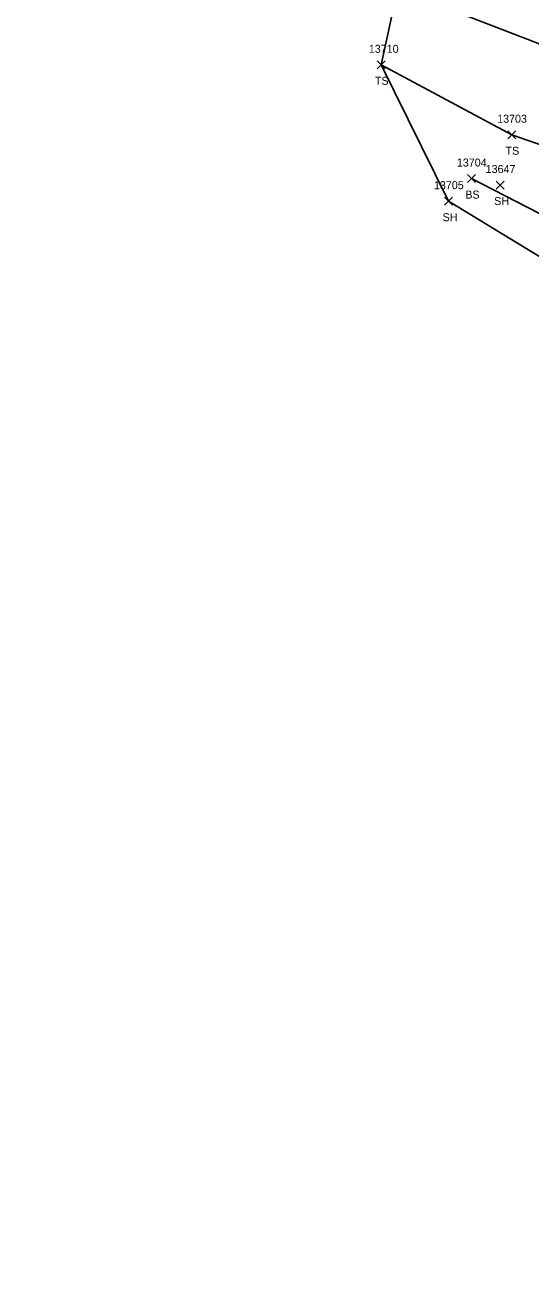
# Model space of a CAD drawing. Extents: x 1439173 to 1457902, y 641926 to 659889.
# Drawn here: x 1446577 to 1446703.2, y 651810 to 652124.2 of the extents above; entities that cross this region are included whole.
import ezdxf

# ---------------------------------------------------------------- set-up
doc = ezdxf.new("R2010")
doc.units = 0
for name, color, linetype in [('L_A', 7, 'Continuous'), ('L_I', 7, 'Continuous'), ('L_TIC', 7, 'Continuous'), ('LELB', 7, 'Continuous'), ('LSOGP', 7, 'Continuous')]:
    doc.layers.add(name, color=color, linetype=linetype)

msp = doc.modelspace()

# ---------------------------------------------------------------- linework, layer by layer
at = {"layer": 'L_TIC'}
for points in [[(1446664.9, 652113.29), (1446666.9, 652115.29)], [(1446666.9, 652113.29), (1446664.9, 652115.29)], [(1446697.5, 652095.81), (1446699.5, 652097.81)], [(1446699.5, 652095.81), (1446697.5, 652097.81)], [(1446687.44, 652084.86), (1446689.44, 652086.86)], [(1446689.44, 652084.86), (1446687.44, 652086.86)], [(1446694.6, 652083.25), (1446696.6, 652085.25)], [(1446696.6, 652083.25), (1446694.6, 652085.25)], [(1446681.72, 652079.21), (1446683.72, 652081.21)], [(1446683.72, 652079.21), (1446681.72, 652081.21)]]:
    msp.add_lwpolyline(points, dxfattribs=at)
at = {"layer": 'LELB'}
for points in [[(1446749.19, 652123.04), (1446739.34, 652105.47), (1446708.18, 652118.41), (1446679.89, 652129.37), (1446671.98, 652142.39)], [(1446733.28, 652051.98), (1446719.82, 652089.38), (1446698.5, 652096.81), (1446665.9, 652114.29)], [(1446733.28, 652051.98), (1446708.02, 652075.84), (1446688.44, 652085.86)]]:
    msp.add_lwpolyline(points, dxfattribs=at)
at = {"layer": 'LSOGP'}
msp.add_lwpolyline([(1446778.75, 651785.61), (1446778.16, 651819.85), (1446758.89, 651864.09), (1446753.25, 651904.49), (1446749.91, 651943.89), (1446742.12, 651977.98), (1446732.86, 652036.47), (1446720.18, 652038.05), (1446719.49, 652057.83), (1446682.72, 652080.21), (1446665.9, 652114.29), (1446671.98, 652142.38), (1446668.36, 652149.77), (1446664.29, 652162.85), (1446652.06, 652192.99), (1446638.21, 652235.07), (1446636.45, 652267.72), (1446625.31, 652279.04), (1446618.05, 652298.92), (1446596.79, 652325.26), (1446593.68, 652356.67), (1446584.25, 652368.13), (1446576.96, 652380.75)], dxfattribs=at)

# ---------------------------------------------------------------- texts
at = {"layer": 'L_A'}
for s, p in [('TS', (1446664.31, 652109.29)), ('TS', (1446696.91, 652091.81)), ('BS', (1446686.88, 652080.86)), ('SH', (1446694.09, 652079.25)), ('SH', (1446681.21, 652075.21))]:
    msp.add_text(s, height=2, dxfattribs=at).set_placement(p)
at = {"layer": 'L_I'}
for s, p in [('13710', (1446662.79, 652117.29)), ('13703', (1446694.83, 652099.81)), ('13704', (1446684.77, 652088.86)), ('13647', (1446691.96, 652087.25)), ('13705', (1446679.05, 652083.21))]:
    msp.add_text(s, height=2, dxfattribs=at).set_placement(p)

doc.saveas('drawing.dxf')
